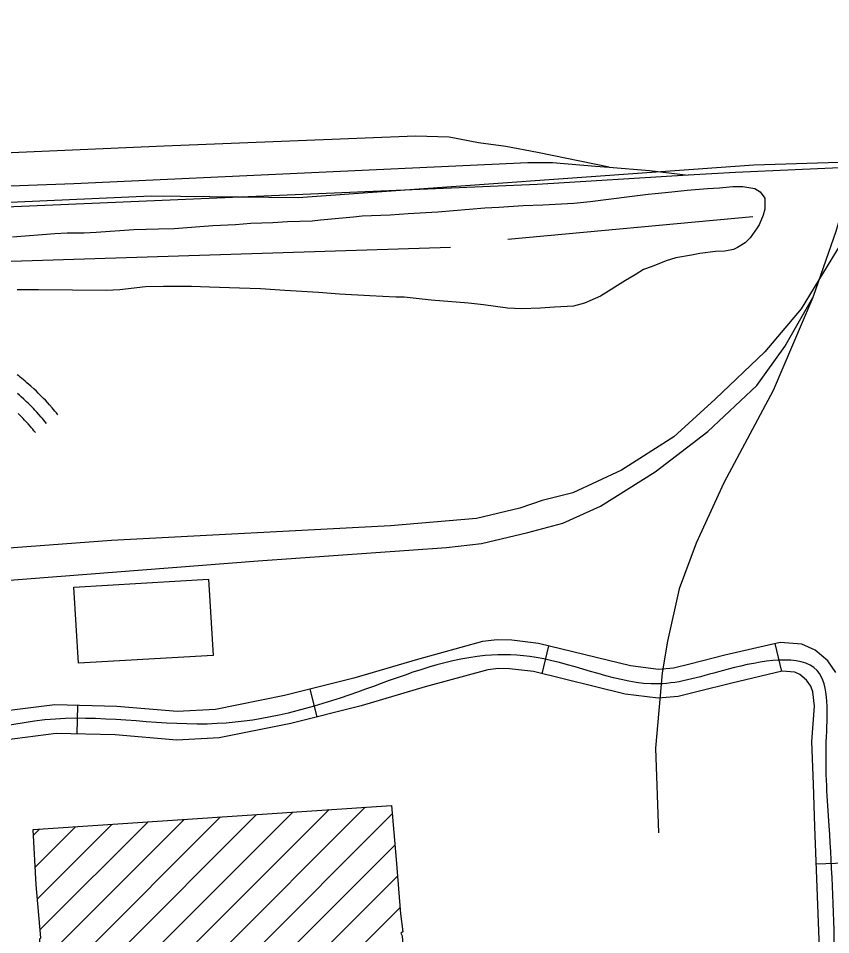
# Model space of a CAD drawing. Extents: x 3313442 to 3351311, y 721974 to 747360.
# Drawn here: x 3325627 to 3326478, y 730435 to 731396 of the extents above; entities that cross this region are included whole.
import ezdxf

# ---------------------------------------------------------------- set-up
doc = ezdxf.new("R2010")
doc.units = 0
for name, color, linetype in [('V-BLDG-OTLN', 7, 'Continuous'), ('V-RAIL-TRAK', 7, 'Continuous'), ('V-ROAD-CNTR', 7, 'Continuous'), ('V-SITE-VEGE', 7, 'Continuous'), ('V-TOPO-SHOR', 7, 'Continuous')]:
    doc.layers.add(name, color=color, linetype=linetype)

msp = doc.modelspace()

# ---------------------------------------------------------------- linework, layer by layer
at = {"layer": 'V-BLDG-OTLN'}
for p, q in [((3325657.95, 730306.98), (3325914.9, 730563.93)), ((3325683.05, 730296.73), (3325952.82, 730566.5)), ((3325720.94, 730299.26), (3325990.74, 730569.06)), ((3325650.35, 730440.8), (3325763.22, 730553.67)), ((3325652.92, 730408.02), (3325801.14, 730556.24)), ((3325656.31, 730376.05), (3325839.06, 730558.8)), ((3325658.74, 730343.12), (3325876.98, 730561.37)), ((3325758.83, 730301.79), (3326018.99, 730561.95)), ((3325643.13, 730539.65), (3325649.46, 730545.98)), ((3325645.03, 730506.2), (3325687.38, 730548.54)), ((3325647.41, 730473.21), (3325725.3, 730551.11)), ((3325796.71, 730304.32), (3326021.78, 730529.39)), ((3325834.6, 730306.85), (3326024.52, 730496.78)), ((3325872.49, 730309.39), (3326027.22, 730464.12))]:
    msp.add_line(p, q, dxfattribs=at)
for points in [[(3325690.39, 730719.84), (3325685.69, 730799.64), (3325826.62, 730807.95), (3325831.33, 730728.14)], [(3326027.94, 730437.11), (3326029.31, 730434.31), (3326037.12, 730320.39), (3325657.69, 730295.03), (3325658.92, 730351.51), (3325652.68, 730410.32), (3325650.58, 730410.34), (3325650.08, 730431.26), (3325651.14, 730432.12), (3325646.08, 730487.79), (3325642.79, 730545.53), (3326018.21, 730570.92), (3326023.08, 730514.21), (3326027.78, 730457.33), (3326030.21, 730438.31)]]:
    msp.add_lwpolyline(points, close=True, dxfattribs=at)
at = {"layer": 'V-RAIL-TRAK'}
for points in [[(3326459.36, 731103.3), (3326460.12, 731104.65), (3326483.98, 731172.83), (3326503.49, 731239.75), (3326511.74, 731268.02), (3326553.79, 731406.37), (3326566.48, 731451.54), (3326586.77, 731504.4), (3326610.74, 731548.82), (3326648.32, 731608.6), (3326694.38, 731666.42), (3326737.69, 731708.51), (3326778.2, 731745.35), (3326825.59, 731775.37), (3326885.09, 731799.41), (3327091.32, 731886.96), (3327254.9, 731954.47)], [(3326246.26, 731239.76), (3326171.27, 731255.12), (3326137.81, 731261.42), (3326109.2, 731265.31), (3326078.56, 731271.21), (3326043.51, 731272.26), (3325780.13, 731261.78), (3325363.73, 731243.75), (3325259.02, 731238.84)], [(3325276.73, 731207.52), (3325685.5, 731222.69), (3326161.1, 731244.62), (3326186.87, 731244.74), (3326232.01, 731240.92), (3326246.26, 731239.76)], [(3326591.85, 731242.59), (3326578.75, 731242.01), (3326503.49, 731239.75), (3326378.65, 731234.34), (3326328.81, 731231.31), (3326170.87, 731221.71), (3325548.67, 731195.07), (3325274.84, 731181.73)], [(3326246.26, 731239.76), (3326288.42, 731236.34), (3326328.81, 731231.31)], [(3325060.73, 730773.55), (3325456.58, 730794.3), (3325878.56, 730827.26), (3326075.86, 730841.06), (3326112.5, 730845.26), (3326161.19, 730856.76), (3326197.79, 730866.59), (3326237.19, 730884.5), (3326294.22, 730920.61), (3326349.61, 730962.76), (3326400.94, 731010.93), (3326430.16, 731051.74), (3326459.36, 731103.3)], [(3326459.36, 731103.3), (3326417.92, 731005.63), (3326366.41, 730909.13), (3326337.29, 730845.76), (3326319.39, 730797.74), (3326307.16, 730742.9), (3326301.67, 730709.85), (3326294.78, 730630.87), (3326298.01, 730542.27)]]:
    msp.add_lwpolyline(points, dxfattribs=at)
at = {"layer": 'V-ROAD-CNTR'}
for p, q in [((3326175.92, 730708.93), (3326183.05, 730738.07)), ((3326426.88, 730711.39), (3326420.04, 730740.6)), ((3325940.42, 730663.71), (3325933.17, 730692.82)), ((3325689.02, 730645.79), (3325689.81, 730675.78)), ((3326463.17, 730509.57), (3326493.14, 730510.77))]:
    msp.add_line(p, q, dxfattribs=at)
for points in [[(3327966.88, 730568.94), (3327966.14, 730658.6), (3327965.59, 730721.78), (3327964.02, 730768.58), (3327954.12, 730817.23), (3327941.21, 730858.47), (3327921.42, 730903.97), (3327899, 730944.18), (3327877.32, 730981.97), (3327850.33, 731029.03), (3327820.15, 731071.74), (3327780.04, 731116.33), (3327737.39, 731155.99), (3327695.38, 731180.22), (3327630.59, 731210.03), (3327572.64, 731236.17), (3327519.35, 731253.62), (3327432.74, 731265.85), (3327371.72, 731274.76), (3327277.14, 731269.48), (3326397.84, 731241.79), (3325920.63, 731207.52), (3325766.37, 731209.38), (3325252.97, 731186.24)], [(3326487.98, 731158.5), (3326447.19, 731091.31), (3326409.27, 731046.19), (3326357.11, 730996.69), (3326314.08, 730957.16), (3326259.01, 730922.1), (3326208.21, 730898.33), (3326176, 730890.6), (3326152.63, 730882.57), (3326107.3, 730871.57), (3326017.23, 730863.97), (3325725.14, 730848.38), (3325169.47, 730806.87), (3325059.89, 730798.07)], [(3325668.79, 730980.31), (3325667.23, 730982.3), (3325665.68, 730984.21), (3325664.2, 730985.98), (3325662.79, 730987.65), (3325660.17, 730990.63), (3325657.82, 730993.21), (3325655.74, 730995.43), (3325653.88, 730997.37), (3325650.66, 731000.62), (3325648.18, 731003.05), (3325646.29, 731004.87), (3325643.47, 731007.52), (3325640.6, 731010.17), (3325638.49, 731012.08), (3325636.47, 731013.86), (3325634.56, 731015.5), (3325632.73, 731017.03), (3325630.99, 731018.45), (3325629.35, 731019.76), (3325627.78, 731020.97), (3325626.25, 731022.12)], [(3325657.01, 730971.03), (3325655.51, 730972.94), (3325654.08, 730974.7), (3325652.72, 730976.33), (3325651.44, 730977.84), (3325648.99, 730980.63), (3325646.8, 730983.03), (3325644.86, 730985.1), (3325643.14, 730986.89), (3325640.07, 730989.99), (3325637.73, 730992.29), (3325635.95, 730994), (3325633.24, 730996.55), (3325630.49, 730999.09), (3325628.5, 731000.89), (3325626.62, 731002.54)], [(3325645.22, 730961.75), (3325643.78, 730963.58), (3325642.48, 730965.18), (3325641.24, 730966.68), (3325640.09, 730968.03), (3325637.8, 730970.63), (3325635.78, 730972.85), (3325633.98, 730974.77), (3325632.4, 730976.42), (3325629.49, 730979.36), (3325627.28, 730981.53)], [(3326483.68, 730710.38), (3326475.28, 730722.31), (3326461.97, 730733.78), (3326448, 730739.95), (3326425.23, 730741.82), (3326367.4, 730728.28), (3326330.68, 730718.95), (3326313.53, 730714.7), (3326298.01, 730713.32), (3326268.46, 730717.16), (3326172.36, 730740.69), (3326144.14, 730743.94), (3326129.03, 730744.37), (3326113.62, 730742.66), (3326045.31, 730723.97), (3325978.69, 730704.15), (3325906.29, 730686.13), (3325833.87, 730671.52), (3325793.78, 730669.35), (3325730.62, 730674.69), (3325665.49, 730676.42), (3325576.21, 730665.02)], [(3326467.35, 730403), (3326464.53, 730475.75), (3326461.59, 730548.83), (3326460.07, 730593.05), (3326458.59, 730638.02), (3326461.31, 730675.02), (3326459.61, 730690.12), (3326457.25, 730695.81), (3326452.88, 730702.01), (3326445.76, 730708.15), (3326440.51, 730710.47), (3326427.48, 730711.53), (3326374.51, 730699.14), (3326337.98, 730689.85), (3326318.5, 730685.03), (3326297.4, 730683.15), (3326262.94, 730687.62), (3326167.05, 730711.1), (3326141.99, 730713.99), (3326130.26, 730714.32), (3326119.27, 730713.1), (3326053.55, 730695.12), (3325986.59, 730675.2), (3325912.88, 730656.86), (3325837.67, 730641.69), (3325793.33, 730639.28), (3325728.96, 730644.73), (3325667, 730646.37), (3325580.19, 730635.29)]]:
    msp.add_lwpolyline(points, dxfattribs=at)
msp.add_arc((3326372.58, 731335.18), 137.55, 19.21572, 84.49247, dxfattribs=at)
msp.add_spline([(3326478.04, 730210.35), (3326482.35, 730403.29), (3326476.58, 730549.39), (3326473.61, 730637.71), (3326464.08, 730712.16), (3326370.96, 730713.71), (3326297.71, 730698.23), (3326169.71, 730725.9), (3326116.45, 730727.88), (3325982.64, 730689.67), (3325835.77, 730656.61), (3325666.24, 730661.4), (3325490.23, 730637.83), (3325403.5, 730634.84), (3325340.74, 730586.21), (3325201.43, 730523.99), (3325133.39, 730524.77), (3325012.9, 730513.46), (3324963.14, 730471.34), (3324981.93, 730365.88), (3324989.76, 730188.11), (3325009.72, 730055.84), (3325043.42, 729962.4), (3324997.98, 729812.51), (3325023.28, 729696.25), (3325064.51, 729608.4), (3325131.37, 729516.61), (3325150.36, 729377.77), (3325146.87, 729245.63), (3325126.45, 729132.53), (3325181.34, 729069.88), (3325338.87, 729062.31), (3325343.56, 728961.08), (3325372.85, 728878.06), (3325434.63, 728797.89), (3325537.34, 728748.77), (3325622.45, 728705.03), (3325714.6, 728675.45), (3325802.67, 728663.42), (3325976.26, 728695.07), (3326194.29, 728726.31), (3326466.63, 728765.32), (3326625.11, 728781.99), (3326781.78, 728849.74), (3326900.23, 728862.4), (3326981.75, 728872.83), (3327122.94, 728906.43), (3327349.99, 728934.63), (3327499.05, 728974.33), (3327515.65, 728986.69), (3327498, 729057.12), (3327490.77, 729119.3), (3327510.96, 729180.47), (3327588.76, 729283.84), (3327686.92, 729357.21), (3327753.03, 729377.43), (3327803.43, 729380.44), (3327847.87, 729388.87), (3327934.83, 729389.79), (3328039.14, 729390.23), (3328120.59, 729395.25), (3328249.21, 729403.96), (3328319.73, 729407.13), (3328384.24, 729401.49), (3328424.57, 729387.35), (3328470.08, 729368.59), (3328549.26, 729327.46), (3328661.09, 729275.68), (3328877.57, 729175.26), (3328980.19, 729125.77), (3329049.22, 729101.24), (3329067.8, 729104.63), (3329088.99, 729118.36), (3329113.61, 729147.02), (3329153.45, 729227.36), (3329182.49, 729301.19), (3329201.64, 729378.5), (3329199.66, 729471.18), (3329192.73, 729551.54), (3329166.92, 729646.66), (3329121.79, 729727.55), (3329091.49, 729778.71), (3329016.19, 729835.66), (3328941.73, 729880.13), (3328875.38, 729924.2), (3328789.67, 729967.9), (3328700.81, 730000.01), (3328643.56, 730009.51), (3328577.01, 730014.29), (3328435.19, 729993.91), (3328288.99, 729968.49), (3328169.46, 729944.48), (3328087.81, 729917.23), (3328042.9, 729880.41), (3327999.54, 729814.48), (3327967.22, 729727.08), (3328009.37, 729621.12)], degree=3, dxfattribs=at)
at = {"layer": 'V-SITE-VEGE'}
for points in [[(3325943.83, 731184.59), (3325978.51, 731187.59), (3325987.64, 731188.8), (3326016.84, 731189.98), (3326035.7, 731191.17), (3326066.73, 731192.96), (3326116.01, 731197.16), (3326130.61, 731197.75), (3326156.17, 731199.55), (3326176.85, 731200.13), (3326209.1, 731201.92), (3326226.14, 731203.72), (3326267.51, 731209.15), (3326286.98, 731211.56), (3326294.28, 731212.16), (3326311.93, 731213.96), (3326327.75, 731215.77), (3326349.04, 731217.57), (3326361.82, 731218.16), (3326375.81, 731219.36), (3326386.16, 731219.35), (3326398.93, 731217.51), (3326404.4, 731213.85)], [(3326404.4, 731213.85), (3326409.26, 731207.15), (3326409.25, 731195.59), (3326407.41, 731189.51), (3326403.14, 731179.17), (3326401.32, 731176.13), (3326394, 731165.8), (3326388.52, 731160.33), (3326380.6, 731155.47), (3326376.34, 731153.65), (3326367.21, 731151.84), (3326357.48, 731151.24), (3326341.05, 731149.44), (3326332.53, 731147.62), (3326316.1, 731144.6), (3326305.76, 731141.57), (3326291.15, 731135.51), (3326282.02, 731132.47), (3326273.5, 731127.01), (3326263.15, 731120.94), (3326236.97, 731104.54), (3326220.53, 731097.26), (3326208.97, 731094.23), (3326188.89, 731093.04), (3326174.29, 731091.84), (3326154.21, 731091.26), (3326139.61, 731091.89), (3326114.67, 731095.57), (3326098.86, 731097.41), (3326059.93, 731100.5), (3326031.34, 731103.57), (3326022.82, 731103.58), (3325995.44, 731104.83), (3325963.81, 731106.7), (3325941.91, 731108.55), (3325906.63, 731110.42), (3325881.08, 731112.28), (3325859.18, 731112.91), (3325827.54, 731114.16), (3325808.68, 731114.79), (3325779.48, 731114.83), (3325760.62, 731114.24), (3325733.85, 731111.23), (3325719.86, 731110.64), (3325648.68, 731111.33), (3325626.17, 731111.36)], [(3325621.37, 731166.73), (3325665.79, 731170.33), (3325678.56, 731170.92), (3325696.2, 731170.9), (3325708.98, 731171.49), (3325748.53, 731174.49), (3325774.08, 731175.07), (3325790.51, 731175.65), (3325831.27, 731178.65), (3325855, 731179.83), (3325870.82, 731181.03), (3325893.94, 731181.61), (3325909.15, 731182.81), (3325935.31, 731183.39), (3325943.83, 731184.59)]]:
    msp.add_lwpolyline(points, dxfattribs=at)
at = {"layer": 'V-TOPO-SHOR'}
msp.add_line((3326140.07, 731164.28), (3326396.49, 731187.97), dxfattribs=at)
msp.add_lwpolyline([(3325356.33, 731120.71), (3325620.02, 731141.1), (3326080.18, 731155.76)], dxfattribs=at)

doc.saveas('drawing.dxf')
